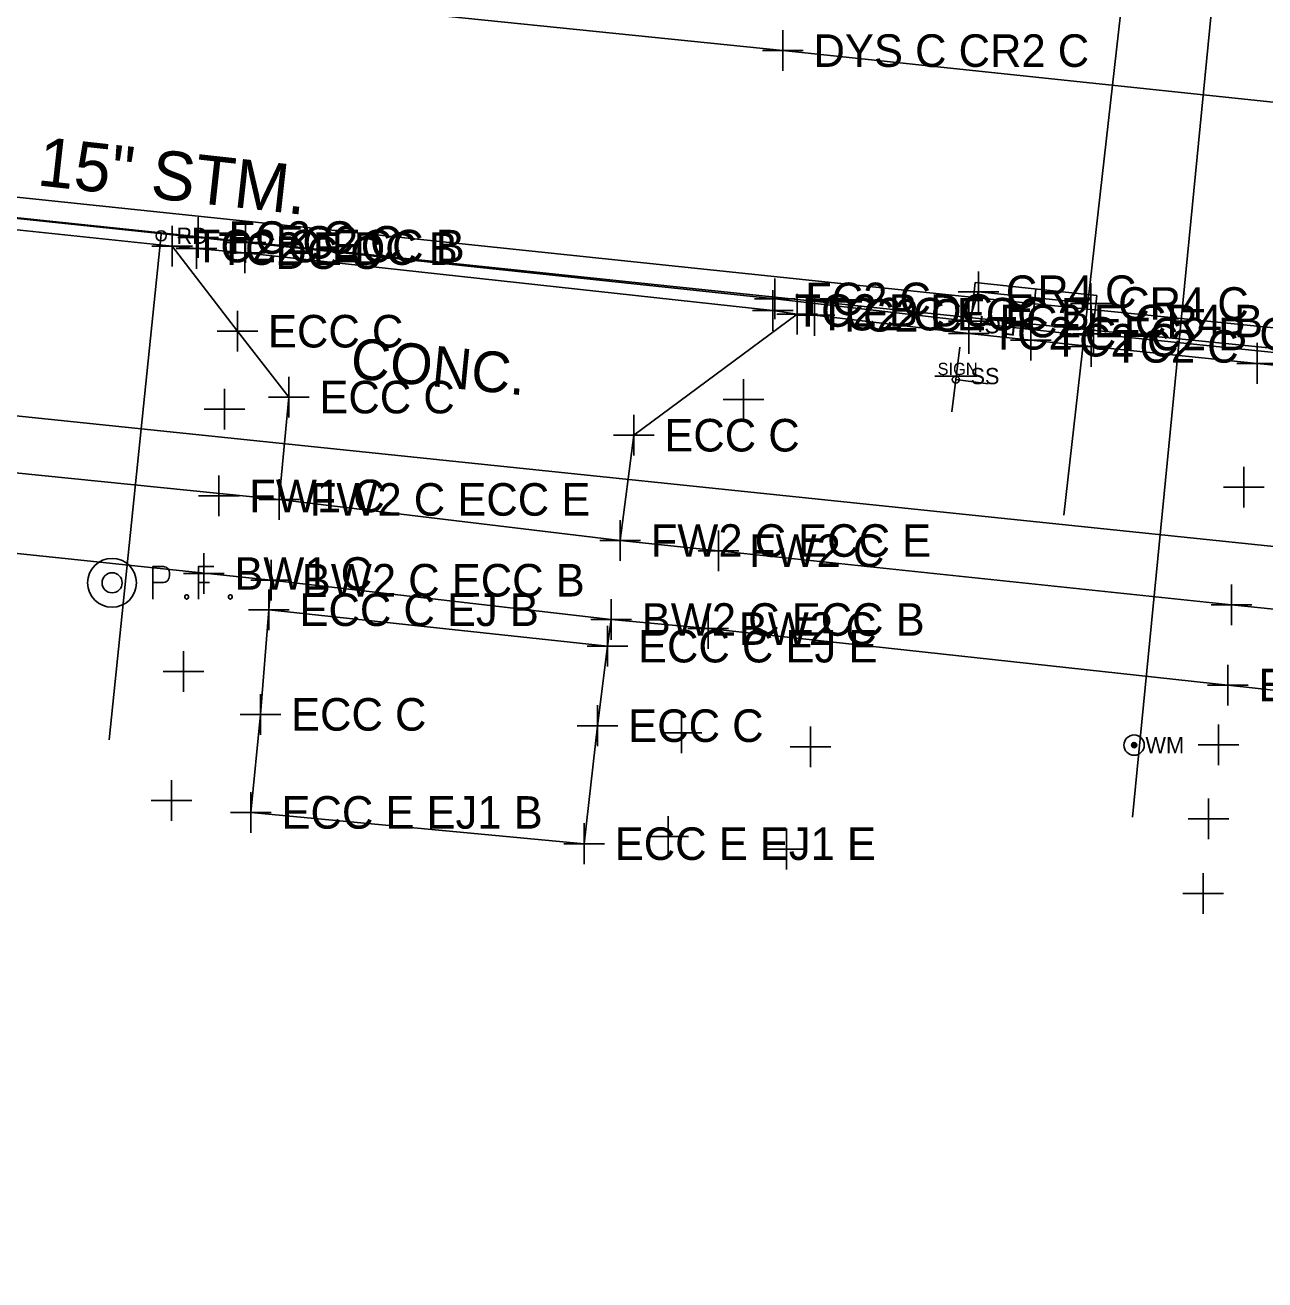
# Model space of a CAD drawing. Extents: x 1363693 to 1365209, y 422201 to 424153.
# Drawn here: x 1364355.7 to 1364416.6, y 423027.9 to 423089.6 of the extents above; entities that cross this region are included whole.
import ezdxf

# ---------------------------------------------------------------- set-up
doc = ezdxf.new("R2010")
doc.units = 0
for name, color, linetype in [('BASELINE-CL-RW', 7, 'Continuous'), ('DR_X_Cells', 7, 'Continuous'), ('DR_X_Drive_Pipe', 7, 'Continuous'), ('DR_X_Storm_Sewer', 7, 'Continuous'), ('DR_X_Text', 7, 'Continuous'), ('O-ALGN-BASELINE-WERK-CL-RW', 7, 'Continuous'), ('O-ALGN-TEXT-BASELINE-WERK-CL-RW', 7, 'Continuous'), ('OWNERS', 7, 'Continuous'), ('PM_X_Channelizing_Line', 7, 'Continuous'), ('PM_X_CL_Double_Solid', 7, 'Continuous'), ('PV_X_Driveway', 7, 'Continuous'), ('PV_X_Joint', 7, 'Continuous'), ('RD_X_Text', 7, 'Continuous'), ('SN_X_Private', 7, 'Continuous'), ('SN_X_Public', 7, 'Continuous'), ('SV_X_Mon_Cells_Found', 7, 'Continuous'), ('SV_X_Original_Ground', 7, 'Continuous'), ('SV_X_Shot_Marker', 7, 'Continuous'), ('UT_X_Gas', 7, 'Continuous'), ('UT_X_Water', 7, 'Continuous'), ('UT_X_Water_Text', 7, 'Continuous')]:
    doc.layers.add(name, color=color, linetype=linetype)

msp = doc.modelspace()

# ---------------------------------------------------------------- linework, layer by layer
at = {"layer": 'BASELINE-CL-RW'}
for p, q in [((1364364.112, 423078.604), (1364366.481, 423078.402)), ((1364366.481, 423078.402), (1364392.436, 423075.559))]:
    msp.add_line(p, q, dxfattribs=at)
for points in [[(1364281.261, 423085.858), (1364282.338, 423086.049), (1364282.338, 423086.049), (1364282.675, 423086.092), (1364282.675, 423086.092), (1364283.948, 423086.188), (1364283.948, 423086.188), (1364287.336, 423086.384), (1364287.336, 423086.384), (1364288.949, 423086.397), (1364288.949, 423086.397), (1364291.9, 423086.216), (1364291.9, 423086.216), (1364299.528, 423085.512), (1364302.793, 423085.085), (1364305.795, 423084.692), (1364316.8, 423083.687), (1364341.72, 423080.943), (1364362.907, 423078.726), (1364364.112, 423078.604)], [(1364364.112, 423078.604), (1364366.481, 423078.402), (1364392.436, 423075.559)], [(1364392.436, 423075.559), (1364393.633, 423075.38), (1364394.492, 423075.323), (1364402.07, 423074.436), (1364405.122, 423074.099), (1364408.086, 423073.796), (1364416.253, 423072.963), (1364420.833, 423072.516), (1364422.164, 423072.41)]]:
    msp.add_lwpolyline(points, dxfattribs=at)
at = {"layer": 'DR_X_Cells'}
for p, q in [((1364402.178, 423074.951), (1364402.394, 423076.939)), ((1364402.394, 423076.939), (1364408.359, 423076.29)), ((1364405.376, 423076.614), (1364405.16, 423074.626)), ((1364408.142, 423074.301), (1364408.359, 423076.29)), ((1364408.142, 423074.301), (1364402.178, 423074.951))]:
    msp.add_line(p, q, dxfattribs=at)
msp.add_circle((1364362.37, 423079.233), 0.25, dxfattribs=at)
at = {"layer": 'DR_X_Drive_Pipe'}
msp.add_line((1364362.366, 423079.3), (1364359.813, 423054.462), dxfattribs=at)
at = {"layer": 'DR_X_Storm_Sewer'}
for points in [[(1364303.029, 423086.6), (1364405.322, 423075.89), (1364518.74, 423064.501), (1364619.101, 423057.097)], [(1364619.028, 423056.1), (1364518.653, 423063.505), (1364405.22, 423074.896), (1364302.925, 423085.605)]]:
    msp.add_lwpolyline(points, dxfattribs=at)
at = {"layer": 'O-ALGN-BASELINE-WERK-CL-RW'}
for points in [[(1364343.743, 423093.638), (1364368.133, 423090.887), (1364392.938, 423088.335), (1364417.799, 423085.72), (1364442.358, 423083.187), (1364467.251, 423080.608), (1364492.435, 423078.122)], [(1364402.078, 423075.04), (1364402.557, 423076.483), (1364408.078, 423075.904), (1364408.199, 423074.406)]]:
    msp.add_lwpolyline(points, dxfattribs=at)
at = {"layer": 'O-ALGN-TEXT-BASELINE-WERK-CL-RW'}
for points in [[(1364340.452, 423069.065), (1364368.178, 423066.273), (1364384.936, 423064.254), (1364389.765, 423063.754), (1364414.994, 423061.092), (1364427.138, 423059.848), (1364439.916, 423058.438), (1364443.897, 423058.03), (1364464.55, 423055.729), (1364487.08, 423053.427), (1364489.404, 423053.105), (1364503.466, 423051.571), (1364514.482, 423050.313), (1364540.545, 423047.488)], [(1364339.859, 423065.236), (1364367.783, 423062.301), (1364384.494, 423060.372), (1364389.265, 423059.925), (1364414.803, 423057.151), (1364426.449, 423055.865), (1364439.276, 423054.559), (1364443.344, 423054.109), (1364464.439, 423051.8), (1364486.536, 423049.467), (1364488.893, 423049.193), (1364502.966, 423047.628), (1364513.925, 423046.335), (1364538.678, 423043.789), (1364546.621, 423042.922), (1364562.831, 423041.282), (1364588.618, 423038.565), (1364613.632, 423035.829), (1364636.734, 423033.399), (1364654.403, 423031.524), (1364663.186, 423030.492), (1364667.788, 423030.132), (1364684.443, 423028.278), (1364687.166, 423027.911)]]:
    msp.add_lwpolyline(points, dxfattribs=at)
at = {"layer": 'OWNERS'}
for points in [[(1364341.877, 423081.489), (1364364.186, 423079.145), (1364366.51, 423078.91), (1364392.532, 423076.13), (1364402.078, 423075.04)], [(1364362.907, 423078.726), (1364366.119, 423074.542), (1364368.646, 423071.303), (1364368.178, 423066.273)], [(1364393.633, 423075.38), (1364385.603, 423069.43), (1364384.936, 423064.254)], [(1364408.199, 423074.406), (1364422.163, 423072.974), (1364441.261, 423071.134), (1364450.796, 423070.027), (1364465.949, 423068.367), (1364481.805, 423066.764), (1364490.857, 423065.938), (1364512.182, 423064.134), (1364515.748, 423063.842)]]:
    msp.add_lwpolyline(points, dxfattribs=at)
at = {"layer": 'PM_X_Channelizing_Line'}
for p, q in [((1364368.133, 423090.887), (1364392.938, 423088.335)), ((1364392.938, 423088.335), (1364417.799, 423085.72))]:
    msp.add_line(p, q, dxfattribs=at)
at = {"layer": 'PM_X_CL_Double_Solid'}
for p, q in [((1364368.133, 423090.887), (1364392.938, 423088.335)), ((1364392.938, 423088.335), (1364417.799, 423085.72))]:
    msp.add_line(p, q, dxfattribs=at)
at = {"layer": 'PV_X_Driveway'}
for points in [[(1364367.783, 423062.301), (1364367.669, 423060.851), (1364367.254, 423055.708), (1364366.784, 423050.889)], [(1364384.494, 423060.372), (1364384.309, 423059.061), (1364383.828, 423055.153), (1364383.167, 423049.353)]]:
    msp.add_lwpolyline(points, dxfattribs=at)
at = {"layer": 'PV_X_Joint'}
for p, q in [((1364367.669, 423060.851), (1364384.309, 423059.061)), ((1364366.784, 423050.889), (1364383.167, 423049.353))]:
    msp.add_line(p, q, dxfattribs=at)
at = {"layer": 'SN_X_Private'}
msp.add_line((1364400.402, 423072.335), (1364402.468, 423072.335), dxfattribs=at)
msp.add_circle((1364401.435, 423072.163), 0.172, dxfattribs=at)
at = {"layer": 'SN_X_Public'}
for p, q in [((1364401.232, 423070.576), (1364401.638, 423073.75)), ((1364401.435, 423072.163), (1364403.022, 423071.96))]:
    msp.add_line(p, q, dxfattribs=at)
at = {"layer": 'SV_X_Mon_Cells_Found'}
for points in [[(1364361.955, 423061.377), (1364361.955, 423062.976), (1364362.484, 423062.976), (1364362.54, 423062.964), (1364362.617, 423062.939), (1364362.65, 423062.913), (1364362.683, 423062.888), (1364362.727, 423062.825), (1364362.76, 423062.762), (1364362.782, 423062.661), (1364362.782, 423062.51), (1364362.771, 423062.46), (1364362.749, 423062.384), (1364362.705, 423062.296), (1364362.661, 423062.258), (1364362.628, 423062.233), (1364362.573, 423062.208), (1364362.484, 423062.195), (1364361.955, 423062.195)], [(1364364.965, 423062.976), (1364364.204, 423062.976), (1364364.204, 423061.377)], [(1364364.204, 423062.195), (1364364.744, 423062.195)], [(1364363.598, 423061.591), (1364363.653, 423061.591), (1364363.686, 423061.566), (1364363.719, 423061.515), (1364363.719, 423061.452), (1364363.686, 423061.402), (1364363.653, 423061.377), (1364363.598, 423061.377), (1364363.565, 423061.402), (1364363.532, 423061.452), (1364363.532, 423061.515), (1364363.565, 423061.566), (1364363.598, 423061.591)], [(1364365.747, 423061.591), (1364365.802, 423061.591), (1364365.835, 423061.566), (1364365.868, 423061.515), (1364365.868, 423061.452), (1364365.835, 423061.402), (1364365.802, 423061.377), (1364365.747, 423061.377), (1364365.714, 423061.402), (1364365.681, 423061.452), (1364365.681, 423061.515), (1364365.714, 423061.566), (1364365.747, 423061.591)]]:
    msp.add_lwpolyline(points, dxfattribs=at)
for centre, radius in [((1364359.958, 423062.177), 1.2), ((1364359.958, 423062.176), 0.495)]:
    msp.add_circle(centre, radius, dxfattribs=at)
at = {"layer": 'SV_X_Original_Ground'}
for p, q in [((1364392.938, 423087.335), (1364392.938, 423089.335)), ((1364391.938, 423088.335), (1364393.938, 423088.335)), ((1364402.557, 423075.483), (1364402.557, 423077.483)), ((1364408.078, 423074.904), (1364408.078, 423076.904)), ((1364401.557, 423076.483), (1364403.557, 423076.483)), ((1364407.078, 423075.904), (1364409.078, 423075.904)), ((1364390.994, 423070.188), (1364390.994, 423072.188)), ((1364365.481, 423069.707), (1364365.481, 423071.707)), ((1364364.481, 423070.707), (1364366.481, 423070.707)), ((1364389.994, 423071.188), (1364391.994, 423071.188)), ((1364415.589, 423065.882), (1364415.589, 423067.882)), ((1364414.589, 423066.882), (1364416.589, 423066.882)), ((1364363.473, 423056.819), (1364363.473, 423058.819)), ((1364362.473, 423057.819), (1364364.473, 423057.819)), ((1364387.95, 423053.804), (1364387.95, 423055.804)), ((1364386.95, 423054.804), (1364388.95, 423054.804)), ((1364394.298, 423053.108), (1364394.298, 423055.108)), ((1364414.347, 423053.211), (1364414.347, 423055.211)), ((1364393.298, 423054.108), (1364395.298, 423054.108)), ((1364413.347, 423054.211), (1364415.347, 423054.211)), ((1364362.885, 423050.481), (1364362.885, 423052.481)), ((1364413.85, 423049.571), (1364413.85, 423051.571)), ((1364361.885, 423051.481), (1364363.885, 423051.481)), ((1364387.3, 423048.71), (1364387.3, 423050.71)), ((1364412.85, 423050.571), (1364414.85, 423050.571)), ((1364386.3, 423049.71), (1364388.3, 423049.71)), ((1364393.115, 423048.091), (1364393.115, 423050.091)), ((1364392.115, 423049.091), (1364394.115, 423049.091)), ((1364413.599, 423045.908), (1364413.599, 423047.908)), ((1364412.599, 423046.908), (1364414.599, 423046.908))]:
    msp.add_line(p, q, dxfattribs=at)
at = {"layer": 'SV_X_Shot_Marker'}
for p, q in [((1364364.186, 423078.145), (1364364.186, 423080.145)), ((1364366.51, 423077.91), (1364366.51, 423079.91)), ((1364362.907, 423077.726), (1364362.907, 423079.726)), ((1364364.112, 423077.604), (1364364.112, 423079.604)), ((1364366.481, 423077.402), (1364366.481, 423079.402)), ((1364361.907, 423078.726), (1364363.907, 423078.726)), ((1364363.186, 423079.145), (1364365.186, 423079.145)), ((1364365.51, 423078.91), (1364367.51, 423078.91)), ((1364363.112, 423078.604), (1364365.112, 423078.604)), ((1364365.481, 423078.402), (1364367.481, 423078.402)), ((1364392.532, 423075.13), (1364392.532, 423077.13)), ((1364392.436, 423074.559), (1364392.436, 423076.559)), ((1364393.633, 423074.38), (1364393.633, 423076.38)), ((1364394.492, 423074.323), (1364394.492, 423076.323)), ((1364391.532, 423076.13), (1364393.532, 423076.13)), ((1364402.078, 423074.04), (1364402.078, 423076.04)), ((1364366.119, 423073.542), (1364366.119, 423075.542)), ((1364391.436, 423075.559), (1364393.436, 423075.559)), ((1364392.633, 423075.38), (1364394.633, 423075.38)), ((1364393.492, 423075.323), (1364395.492, 423075.323)), ((1364401.078, 423075.04), (1364403.078, 423075.04)), ((1364402.07, 423073.436), (1364402.07, 423075.436)), ((1364405.122, 423073.099), (1364405.122, 423075.099)), ((1364408.199, 423073.406), (1364408.199, 423075.406)), ((1364365.119, 423074.542), (1364367.119, 423074.542)), ((1364401.07, 423074.436), (1364403.07, 423074.436)), ((1364407.199, 423074.406), (1364409.199, 423074.406)), ((1364408.086, 423072.796), (1364408.086, 423074.796)), ((1364404.122, 423074.099), (1364406.122, 423074.099)), ((1364407.086, 423073.796), (1364409.086, 423073.796)), ((1364416.253, 423071.963), (1364416.253, 423073.963)), ((1364415.253, 423072.963), (1364417.253, 423072.963)), ((1364368.646, 423070.303), (1364368.646, 423072.303)), ((1364367.646, 423071.303), (1364369.646, 423071.303)), ((1364385.603, 423068.43), (1364385.603, 423070.43)), ((1364384.603, 423069.43), (1364386.603, 423069.43)), ((1364365.201, 423065.446), (1364365.201, 423067.446)), ((1364368.178, 423065.273), (1364368.178, 423067.273)), ((1364364.201, 423066.446), (1364366.201, 423066.446)), ((1364367.178, 423066.273), (1364369.178, 423066.273)), ((1364384.936, 423063.254), (1364384.936, 423065.254)), ((1364389.765, 423062.754), (1364389.765, 423064.754)), ((1364383.936, 423064.254), (1364385.936, 423064.254)), ((1364364.465, 423061.633), (1364364.465, 423063.633)), ((1364367.783, 423061.301), (1364367.783, 423063.301)), ((1364388.765, 423063.754), (1364390.765, 423063.754)), ((1364363.465, 423062.633), (1364365.465, 423062.633)), ((1364366.783, 423062.301), (1364368.783, 423062.301)), ((1364414.994, 423060.092), (1364414.994, 423062.092)), ((1364367.669, 423059.851), (1364367.669, 423061.851)), ((1364366.669, 423060.851), (1364368.669, 423060.851)), ((1364384.494, 423059.372), (1364384.494, 423061.372)), ((1364389.265, 423058.925), (1364389.265, 423060.925)), ((1364413.994, 423061.092), (1364415.994, 423061.092)), ((1364383.494, 423060.372), (1364385.494, 423060.372)), ((1364384.309, 423058.061), (1364384.309, 423060.061)), ((1364388.265, 423059.925), (1364390.265, 423059.925)), ((1364383.309, 423059.061), (1364385.309, 423059.061)), ((1364414.803, 423056.151), (1364414.803, 423058.151)), ((1364413.803, 423057.151), (1364415.803, 423057.151)), ((1364367.254, 423054.708), (1364367.254, 423056.708)), ((1364383.828, 423054.153), (1364383.828, 423056.153)), ((1364366.254, 423055.708), (1364368.254, 423055.708)), ((1364382.828, 423055.153), (1364384.828, 423055.153)), ((1364366.784, 423049.889), (1364366.784, 423051.889)), ((1364365.784, 423050.889), (1364367.784, 423050.889)), ((1364383.167, 423048.353), (1364383.167, 423050.353)), ((1364382.167, 423049.353), (1364384.167, 423049.353))]:
    msp.add_line(p, q, dxfattribs=at)
at = {"layer": 'UT_X_Gas'}
msp.add_line((1364415.407, 423142.029), (1364406.741, 423065.494), dxfattribs=at)
msp.add_lwpolyline([(1363697.823, 423150.328), (1364024.78, 423111.733), (1364079.651, 423106.56), (1364321.815, 423073.856), (1364574.009, 423047.674), (1364582.932, 423046.282), (1364615.757, 423042.884), (1364684.796, 423035.164)], dxfattribs=at)
at = {"layer": 'UT_X_Water'}
msp.add_line((1364410.118, 423050.66), (1364416.098, 423111.781), dxfattribs=at)
for points in [[(1364410.082, 423054.265), (1364410.197, 423054.198), (1364410.197, 423054.198), (1364410.064, 423054.198)], [(1364410.064, 423054.198), (1364410.197, 423054.198), (1364410.197, 423054.198), (1364410.082, 423054.131)], [(1364410.13, 423054.313), (1364410.197, 423054.198), (1364410.197, 423054.198), (1364410.082, 423054.265)], [(1364410.082, 423054.131), (1364410.197, 423054.198), (1364410.197, 423054.198), (1364410.13, 423054.083)], [(1364410.197, 423054.331), (1364410.197, 423054.198), (1364410.197, 423054.198), (1364410.13, 423054.313)], [(1364410.13, 423054.083), (1364410.197, 423054.198), (1364410.197, 423054.198), (1364410.197, 423054.065)], [(1364410.264, 423054.313), (1364410.197, 423054.198), (1364410.197, 423054.198), (1364410.197, 423054.331)], [(1364410.312, 423054.265), (1364410.197, 423054.198), (1364410.197, 423054.198), (1364410.264, 423054.313)], [(1364410.33, 423054.198), (1364410.197, 423054.198), (1364410.197, 423054.198), (1364410.312, 423054.265)], [(1364410.197, 423054.065), (1364410.197, 423054.198), (1364410.197, 423054.198), (1364410.264, 423054.083)], [(1364410.264, 423054.083), (1364410.197, 423054.198), (1364410.197, 423054.198), (1364410.312, 423054.131)], [(1364410.312, 423054.131), (1364410.197, 423054.198), (1364410.197, 423054.198), (1364410.33, 423054.198)]]:
    msp.add_lwpolyline(points, close=True, dxfattribs=at)
msp.add_circle((1364410.197, 423054.198), 0.5, dxfattribs=at)

# ---------------------------------------------------------------- texts
at = {"layer": 'DR_X_Text'}
for s, height, rotation, p in [('EX. 15" STM.', 2.4, 353.66359, (1364350.197, 423082.388)), ('DGI', 0.8, 173.78958, (1364404.458, 423075.105))]:
    msp.add_text(s, height=height, rotation=rotation, dxfattribs=at).set_placement(p)
msp.add_text('RD', height=0.8, dxfattribs=at).set_placement((1364363.12, 423078.833))
at = {"layer": 'RD_X_Text'}
msp.add_text('CONC.', height=2, rotation=354.30306, dxfattribs=at).set_placement((1364371.622, 423072.243))
at = {"layer": 'SN_X_Private'}
for s, height, p in [('SIGN', 0.6026, (1364400.538, 423072.388)), ('SS', 0.8, (1364402.154, 423071.935))]:
    msp.add_text(s, height=height, dxfattribs=at).set_placement(p)
at = {"layer": 'SV_X_Original_Ground'}
for s, p in [('DYS C CR2 C', (1364394.438, 423087.535)), ('CR4 C', (1364403.894, 423075.683)), ('CR4 C', (1364409.415, 423075.104))]:
    msp.add_text(s, height=1.6, dxfattribs=at).set_placement(p)
at = {"layer": 'SV_X_Shot_Marker'}
for s, p in [('FC2 C', (1364365.686, 423078.345)), ('TC2 C ECC B', (1364363.978, 423077.926)), ('TC2 E DC B', (1364365.183, 423077.804)), ('FC2 C', (1364368.01, 423078.11)), ('DC C', (1364367.981, 423077.602)), ('FC2 C', (1364394.032, 423075.33)), ('TC2 B DC E', (1364393.507, 423074.759)), ('TC2 C ECC B', (1364394.704, 423074.58)), ('TC2 C', (1364395.563, 423074.523)), ('FC2 E CR4 B', (1364403.578, 423074.24)), ('ECC C', (1364367.619, 423073.742)), ('TC2 C', (1364403.141, 423073.636)), ('FC2 B CR4 E', (1364409.699, 423073.606)), ('TC2 C', (1364406.193, 423073.299)), ('TC2 C', (1364409.157, 423072.996)), ('ECC C', (1364370.146, 423070.503)), ('ECC C', (1364387.103, 423068.63)), ('FW1 C', (1364366.701, 423065.646)), ('FW2 C ECC E', (1364369.678, 423065.473)), ('FW2 C ECC E', (1364386.436, 423063.454)), ('FW2 C', (1364391.265, 423062.954)), ('BW1 C', (1364365.965, 423061.833)), ('BW2 C ECC B', (1364369.283, 423061.501)), ('ECC C EJ B', (1364369.169, 423060.051)), ('BW2 C ECC B', (1364385.994, 423059.572)), ('BW2 C', (1364390.765, 423059.125)), ('ECC C EJ E', (1364385.809, 423058.261)), ('BW2 C', (1364416.303, 423056.351)), ('ECC C', (1364368.754, 423054.908)), ('ECC C', (1364385.328, 423054.353)), ('ECC E EJ1 B', (1364368.284, 423050.089)), ('ECC E EJ1 E', (1364384.667, 423048.553))]:
    msp.add_text(s, height=1.6, dxfattribs=at).set_placement(p)
at = {"layer": 'UT_X_Water_Text'}
msp.add_text('WM', height=0.8, dxfattribs=at).set_placement((1364410.757, 423053.798))

doc.saveas('drawing.dxf')
